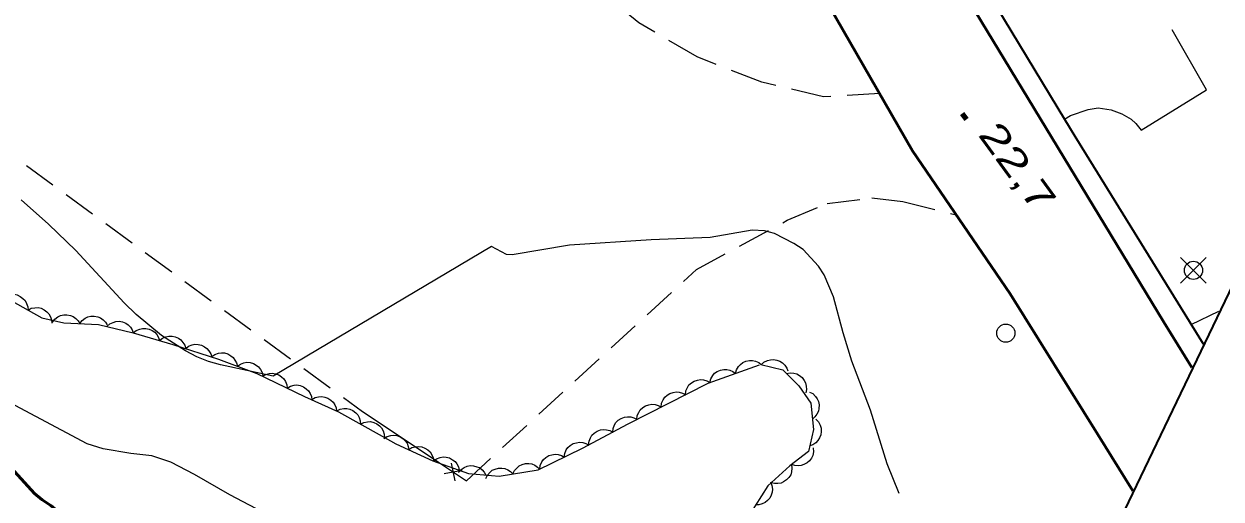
# Model space of a CAD drawing. Extents: x 355726 to 357533, y 5103782 to 5105258.
# Drawn here: x 356949 to 357014.9, y 5104110.9 to 5104137 of the extents above; entities that cross this region are included whole.
import ezdxf

# ---------------------------------------------------------------- set-up
doc = ezdxf.new("R2010")
doc.units = 0
doc.header["$LTSCALE"] = 0.6
for name, pattern in [('DOT_DASHED', [7.7, 5, -1.2, 0.3, -1.2]), ('LONG_DASHED', [7.5, 6, -1.5]), ('MEDIUM_DASHED', [4.5, 3, -1.5])]:
    doc.linetypes.add(name, pattern=pattern)
for name, color, linetype, lineweight in [('1', 7, 'LONG_DASHED', 53), ('19', 7, 'Continuous', 13), ('2', 7, 'LONG_DASHED', 13), ('21', 7, 'LONG_DASHED', 35), ('22', 7, 'Continuous', 13), ('3', 7, 'Continuous', 140), ('36', 7, 'Continuous', 13), ('37', 7, 'Continuous', 13), ('44', 7, 'Continuous', 25), ('52', 7, 'MEDIUM_DASHED', 13), ('60', 7, 'Continuous', 13)]:
    doc.layers.add(name, color=color, linetype=linetype, lineweight=lineweight)

msp = doc.modelspace()

# ---------------------------------------------------------------- linework, layer by layer
at = {"layer": '1'}
msp.add_lwpolyline([(356955.04, 5104108.11), (356954.3, 5104108.26), (356953.25, 5104108.78), (356952.2, 5104109.23), (356951.39, 5104109.76), (356950.51, 5104110.5), (356950.03, 5104110.82), (356949.62, 5104111.17), (356947.42, 5104113.57)], dxfattribs=at)
at = {"layer": '19'}
msp.add_line((357013.23, 5104120.47), (357014.75, 5104121.2), dxfattribs=at)
msp.add_lwpolyline([(357006.25, 5104131.76), (357006.59, 5104131.96), (357007.56, 5104132.3), (357008.11, 5104132.39), (357008.83, 5104132.28), (357009.4, 5104132.06), (357009.92, 5104131.77), (357010.18, 5104131.53), (357010.47, 5104131.17), (357014.06, 5104133.38), (357012.17, 5104136.68)], dxfattribs=at)
at = {"layer": '2', "linetype": 'Continuous'}
for points in [[(356997.17, 5104111.17), (356996.5, 5104112.8), (356995.58, 5104115.75), (356994.56, 5104118.44), (356994.08, 5104120.01), (356993.56, 5104121.98), (356993.04, 5104123.19), (356992.72, 5104123.68), (356991.89, 5104124.59), (356991.38, 5104124.93), (356990.31, 5104125.48), (356989.76, 5104125.62), (356989.08, 5104125.66), (356986.77, 5104125.25), (356983.52, 5104125.13), (356979.03, 5104124.84), (356975.89, 5104124.3), (356975.58, 5104124.32), (356974.74, 5104124.75), (356962.74, 5104117.62), (356959.84, 5104118.25), (356959.19, 5104118.43), (356958.54, 5104118.69), (356957.91, 5104119.01), (356956.6, 5104119.86), (356955.21, 5104121.01), (356954.55, 5104121.66), (356951.89, 5104124.54), (356950.39, 5104125.98), (356948.88, 5104127.32)], [(356963.61, 5104109.38), (356960.36, 5104111.09), (356958.42, 5104112.21), (356957.11, 5104112.88), (356956.06, 5104113.23), (356954.91, 5104113.37), (356953.39, 5104113.63), (356952.52, 5104113.9), (356948.28, 5104116.15)]]:
    msp.add_lwpolyline(points, dxfattribs=at)
at = {"layer": '21', "linetype": 'Continuous', "lineweight": 53}
for points in [[(357013.26, 5104118.1), (357011.71, 5104120.59), (356980.28, 5104172.46), (356960.82, 5104204.67)], [(356959.31, 5104195.01), (356965.11, 5104185.23), (356971.72, 5104174.15), (356977.35, 5104164.48), (356985.16, 5104151.95), (356992.16, 5104140.03), (356997.9, 5104130.03), (357003.26, 5104122.15), (357008.08, 5104114.42), (357010.02, 5104111.32)]]:
    msp.add_lwpolyline(points, dxfattribs=at)
at = {"layer": '22', "lineweight": 35}
msp.add_lwpolyline([(356966.95, 5104196.86), (356981.04, 5104173.45), (356994.99, 5104150.43), (357006.25, 5104131.76), (357006.82, 5104130.83), (357013.89, 5104119.4)], dxfattribs=at)
at = {"layer": '3'}
msp.add_line((357000.63, 5104132.08), (357000.87, 5104131.76), dxfattribs=at)
at = {"layer": '36'}
for p, q in [((357014.05, 5104122.74), (357012.64, 5104124.15)), ((357012.64, 5104122.74), (357014.05, 5104124.15))]:
    msp.add_line(p, q, dxfattribs=at)
for centre in [(357013.347, 5104123.447), (357003.029, 5104119.99)]:
    msp.add_circle(centre, 0.5, dxfattribs=at)
at = {"layer": '37'}
for p, q in [((356967.65, 5104115.68), (356973.37, 5104111.87)), ((356967.65, 5104115.68), (356971.81, 5104112.91)), ((356972.74, 5104111.86), (356972.55, 5104112.84)), ((356972.15, 5104112.26), (356973.13, 5104112.45))]:
    msp.add_line(p, q, dxfattribs=at)
at = {"layer": '44'}
for points in [[(356947.94, 5104121.99), (356948.13, 5104122.09), (356948.33, 5104122.12), (356948.5, 5104122.13), (356948.67, 5104122.09), (356948.83, 5104122.01), (356948.98, 5104121.89), (356949.1, 5104121.78), (356949.18, 5104121.62), (356949.24, 5104121.44), (356949.26, 5104121.26)], [(356949.26, 5104121.26), (356949.44, 5104121.36), (356949.64, 5104121.39), (356949.81, 5104121.4), (356949.98, 5104121.36), (356950.15, 5104121.28), (356950.3, 5104121.16), (356950.41, 5104121.05), (356950.49, 5104120.89), (356950.55, 5104120.72), (356950.57, 5104120.54)], [(356950.61, 5104120.59), (356950.74, 5104120.76), (356950.9, 5104120.88), (356951.05, 5104120.96), (356951.22, 5104120.99), (356951.4, 5104121), (356951.59, 5104120.96), (356951.75, 5104120.91), (356951.89, 5104120.8), (356952.02, 5104120.67), (356952.11, 5104120.52)], [(356952.11, 5104120.52), (356952.24, 5104120.69), (356952.4, 5104120.81), (356952.55, 5104120.89), (356952.72, 5104120.92), (356952.9, 5104120.93), (356953.09, 5104120.89), (356953.24, 5104120.84), (356953.39, 5104120.73), (356953.52, 5104120.6), (356953.61, 5104120.45)], [(356953.6, 5104120.36), (356953.75, 5104120.5), (356953.94, 5104120.58), (356954.09, 5104120.63), (356954.27, 5104120.64), (356954.45, 5104120.61), (356954.63, 5104120.53), (356954.77, 5104120.45), (356954.89, 5104120.32), (356954.99, 5104120.17), (356955.05, 5104120)], [(356955.05, 5104120), (356955.21, 5104120.13), (356955.4, 5104120.21), (356955.56, 5104120.25), (356955.74, 5104120.25), (356955.92, 5104120.21), (356956.09, 5104120.13), (356956.23, 5104120.04), (356956.34, 5104119.91), (356956.44, 5104119.75), (356956.49, 5104119.58)], [(356956.49, 5104119.58), (356956.65, 5104119.71), (356956.84, 5104119.79), (356957, 5104119.83), (356957.18, 5104119.83), (356957.36, 5104119.79), (356957.53, 5104119.71), (356957.67, 5104119.62), (356957.78, 5104119.48), (356957.88, 5104119.33), (356957.93, 5104119.15)], [(356957.93, 5104119.14), (356958.09, 5104119.27), (356958.28, 5104119.34), (356958.44, 5104119.38), (356958.62, 5104119.37), (356958.8, 5104119.33), (356958.97, 5104119.24), (356959.1, 5104119.15), (356959.21, 5104119.01), (356959.31, 5104118.85), (356959.36, 5104118.68)], [(356959.36, 5104118.7), (356959.53, 5104118.82), (356959.73, 5104118.88), (356959.89, 5104118.91), (356960.06, 5104118.9), (356960.24, 5104118.85), (356960.41, 5104118.75), (356960.54, 5104118.65), (356960.64, 5104118.51), (356960.72, 5104118.35), (356960.77, 5104118.17)], [(356989.58, 5104118.25), (356989.73, 5104118.39), (356989.92, 5104118.48), (356990.08, 5104118.53), (356990.25, 5104118.54), (356990.43, 5104118.51), (356990.61, 5104118.44), (356990.75, 5104118.36), (356990.87, 5104118.23), (356990.98, 5104118.07), (356991.04, 5104117.91)], [(356960.77, 5104118.17), (356960.94, 5104118.29), (356961.13, 5104118.36), (356961.29, 5104118.39), (356961.47, 5104118.37), (356961.65, 5104118.32), (356961.81, 5104118.22), (356961.94, 5104118.13), (356962.05, 5104117.99), (356962.13, 5104117.82), (356962.17, 5104117.65)], [(356986.75, 5104117.27), (356986.8, 5104117.47), (356986.91, 5104117.65), (356987.01, 5104117.78), (356987.16, 5104117.87), (356987.33, 5104117.95), (356987.52, 5104117.98), (356987.68, 5104117.99), (356987.85, 5104117.95), (356988.02, 5104117.88), (356988.17, 5104117.77)], [(356988.17, 5104117.77), (356988.22, 5104117.97), (356988.32, 5104118.15), (356988.43, 5104118.27), (356988.57, 5104118.37), (356988.74, 5104118.45), (356988.93, 5104118.48), (356989.09, 5104118.49), (356989.27, 5104118.45), (356989.44, 5104118.38), (356989.58, 5104118.27)], [(356962.16, 5104117.62), (356962.34, 5104117.72), (356962.54, 5104117.77), (356962.7, 5104117.79), (356962.87, 5104117.75), (356963.05, 5104117.69), (356963.2, 5104117.58), (356963.33, 5104117.47), (356963.42, 5104117.32), (356963.49, 5104117.15), (356963.51, 5104116.97)], [(356985.41, 5104116.6), (356985.44, 5104116.81), (356985.52, 5104117), (356985.6, 5104117.14), (356985.74, 5104117.25), (356985.89, 5104117.35), (356986.08, 5104117.41), (356986.24, 5104117.44), (356986.41, 5104117.42), (356986.59, 5104117.37), (356986.75, 5104117.28)], [(356990.97, 5104117.77), (356991.17, 5104117.81), (356991.37, 5104117.79), (356991.53, 5104117.75), (356991.69, 5104117.66), (356991.83, 5104117.55), (356991.94, 5104117.39), (356992.02, 5104117.25), (356992.05, 5104117.07), (356992.06, 5104116.89), (356992.03, 5104116.71)], [(356963.51, 5104116.97), (356963.69, 5104117.07), (356963.89, 5104117.12), (356964.05, 5104117.14), (356964.23, 5104117.11), (356964.4, 5104117.04), (356964.56, 5104116.93), (356964.68, 5104116.82), (356964.77, 5104116.67), (356964.84, 5104116.5), (356964.87, 5104116.32)], [(356984.07, 5104115.92), (356984.1, 5104116.13), (356984.18, 5104116.32), (356984.27, 5104116.46), (356984.4, 5104116.57), (356984.56, 5104116.67), (356984.74, 5104116.73), (356984.9, 5104116.76), (356985.07, 5104116.74), (356985.25, 5104116.69), (356985.41, 5104116.6)], [(356992.23, 5104116.75), (356992.42, 5104116.66), (356992.56, 5104116.51), (356992.66, 5104116.38), (356992.73, 5104116.22), (356992.76, 5104116.04), (356992.75, 5104115.85), (356992.72, 5104115.69), (356992.64, 5104115.53), (356992.53, 5104115.38), (356992.4, 5104115.26)], [(356964.87, 5104116.33), (356965.05, 5104116.44), (356965.24, 5104116.49), (356965.41, 5104116.5), (356965.58, 5104116.47), (356965.75, 5104116.41), (356965.91, 5104116.3), (356966.04, 5104116.2), (356966.13, 5104116.05), (356966.2, 5104115.88), (356966.23, 5104115.7)], [(356982.74, 5104115.24), (356982.76, 5104115.45), (356982.85, 5104115.63), (356982.93, 5104115.77), (356983.06, 5104115.89), (356983.22, 5104115.99), (356983.4, 5104116.05), (356983.56, 5104116.08), (356983.74, 5104116.06), (356983.92, 5104116.01), (356984.07, 5104115.92)], [(356966.24, 5104115.71), (356966.42, 5104115.8), (356966.62, 5104115.84), (356966.79, 5104115.84), (356966.96, 5104115.8), (356967.13, 5104115.73), (356967.28, 5104115.61), (356967.39, 5104115.49), (356967.47, 5104115.34), (356967.53, 5104115.16), (356967.55, 5104114.98)], [(356981.41, 5104114.54), (356981.43, 5104114.75), (356981.51, 5104114.94), (356981.59, 5104115.08), (356981.72, 5104115.2), (356981.88, 5104115.3), (356982.06, 5104115.36), (356982.22, 5104115.39), (356982.4, 5104115.38), (356982.57, 5104115.33), (356982.73, 5104115.25)], [(356992.59, 5104115.25), (356992.73, 5104115.1), (356992.82, 5104114.92), (356992.88, 5104114.76), (356992.88, 5104114.58), (356992.86, 5104114.4), (356992.78, 5104114.22), (356992.7, 5104114.08), (356992.58, 5104113.96), (356992.42, 5104113.85), (356992.25, 5104113.79)], [(356967.55, 5104114.98), (356967.73, 5104115.08), (356967.93, 5104115.11), (356968.1, 5104115.12), (356968.27, 5104115.07), (356968.44, 5104115), (356968.59, 5104114.88), (356968.7, 5104114.77), (356968.79, 5104114.61), (356968.84, 5104114.43), (356968.86, 5104114.25)], [(356980.08, 5104113.84), (356980.11, 5104114.05), (356980.19, 5104114.23), (356980.27, 5104114.38), (356980.4, 5104114.49), (356980.55, 5104114.6), (356980.74, 5104114.66), (356980.9, 5104114.69), (356981.07, 5104114.67), (356981.25, 5104114.63), (356981.41, 5104114.54)], [(356968.83, 5104114.2), (356969.01, 5104114.31), (356969.21, 5104114.36), (356969.37, 5104114.38), (356969.54, 5104114.35), (356969.72, 5104114.29), (356969.88, 5104114.18), (356970, 5104114.07), (356970.1, 5104113.93), (356970.17, 5104113.75), (356970.2, 5104113.58)], [(356978.74, 5104113.17), (356978.77, 5104113.37), (356978.86, 5104113.56), (356978.95, 5104113.7), (356979.08, 5104113.81), (356979.24, 5104113.91), (356979.42, 5104113.96), (356979.58, 5104113.99), (356979.76, 5104113.97), (356979.93, 5104113.92), (356980.09, 5104113.83)], [(356970.2, 5104113.58), (356970.37, 5104113.69), (356970.57, 5104113.74), (356970.74, 5104113.76), (356970.91, 5104113.73), (356971.08, 5104113.66), (356971.24, 5104113.56), (356971.37, 5104113.45), (356971.46, 5104113.3), (356971.53, 5104113.13), (356971.56, 5104112.95)], [(356977.4, 5104112.51), (356977.43, 5104112.71), (356977.51, 5104112.9), (356977.6, 5104113.04), (356977.73, 5104113.15), (356977.89, 5104113.25), (356978.07, 5104113.3), (356978.24, 5104113.33), (356978.41, 5104113.31), (356978.59, 5104113.26), (356978.74, 5104113.17)], [(356992.44, 5104113.67), (356992.45, 5104113.46), (356992.41, 5104113.26), (356992.35, 5104113.11), (356992.24, 5104112.97), (356992.1, 5104112.85), (356991.93, 5104112.76), (356991.78, 5104112.7), (356991.61, 5104112.68), (356991.42, 5104112.7), (356991.25, 5104112.76)], [(356971.56, 5104112.96), (356971.73, 5104113.08), (356971.92, 5104113.15), (356972.08, 5104113.18), (356972.26, 5104113.17), (356972.44, 5104113.12), (356972.6, 5104113.02), (356972.74, 5104112.93), (356972.84, 5104112.79), (356972.93, 5104112.63), (356972.97, 5104112.45)], [(356972.94, 5104112.32), (356973.08, 5104112.48), (356973.25, 5104112.59), (356973.4, 5104112.67), (356973.57, 5104112.7), (356973.75, 5104112.69), (356973.94, 5104112.64), (356974.09, 5104112.59), (356974.23, 5104112.47), (356974.35, 5104112.34), (356974.44, 5104112.18)], [(356975.92, 5104112.24), (356976.01, 5104112.43), (356976.15, 5104112.58), (356976.27, 5104112.69), (356976.43, 5104112.76), (356976.61, 5104112.81), (356976.8, 5104112.81), (356976.96, 5104112.79), (356977.12, 5104112.72), (356977.28, 5104112.61), (356977.4, 5104112.48)], [(356991.24, 5104112.76), (356991.27, 5104112.56), (356991.24, 5104112.36), (356991.2, 5104112.2), (356991.1, 5104112.05), (356990.97, 5104111.92), (356990.81, 5104111.81), (356990.67, 5104111.74), (356990.49, 5104111.71), (356990.31, 5104111.71), (356990.13, 5104111.76)], [(356974.44, 5104111.99), (356974.53, 5104112.18), (356974.67, 5104112.33), (356974.79, 5104112.44), (356974.95, 5104112.51), (356975.13, 5104112.56), (356975.32, 5104112.56), (356975.48, 5104112.54), (356975.65, 5104112.47), (356975.8, 5104112.37), (356975.92, 5104112.24)], [(356990.08, 5104111.8), (356990.17, 5104111.61), (356990.19, 5104111.4), (356990.18, 5104111.24), (356990.13, 5104111.07), (356990.05, 5104110.91), (356989.92, 5104110.77), (356989.79, 5104110.66), (356989.63, 5104110.59), (356989.45, 5104110.54), (356989.27, 5104110.54)]]:
    msp.add_lwpolyline(points, dxfattribs=at)
at = {"layer": '44', "linetype": 'DOT_DASHED'}
msp.add_lwpolyline([(356948.22, 5104121.84), (356950.02, 5104120.84), (356951.23, 5104120.56), (356953.14, 5104120.47), (356955.04, 5104120), (356957.23, 5104119.36), (356959.73, 5104118.56), (356961.84, 5104117.77), (356964.47, 5104116.51), (356966.34, 5104115.65), (356968.74, 5104114.32), (356969.49, 5104113.9), (356971.52, 5104112.97), (356973.48, 5104112.27), (356975.16, 5104112.11), (356977.32, 5104112.47), (356979.75, 5104113.66), (356982.27, 5104115), (356984.46, 5104116.12), (356986.66, 5104117.24), (356989.55, 5104118.26), (356990.77, 5104117.97), (356991.65, 5104117.09), (356992.3, 5104116.14), (356992.46, 5104114.68), (356992.18, 5104113.47), (356991.15, 5104112.68), (356989.95, 5104111.59), (356988.38, 5104109.14)], dxfattribs=at)
at = {"layer": '52'}
msp.add_line((356942.64, 5104134), (356967.65, 5104115.68), dxfattribs=at)
for points in [[(356996.1, 5104133.17), (356993, 5104132.99), (356989.62, 5104133.8), (356986.05, 5104135.19), (356982.85, 5104137.07), (356979.36, 5104139.92), (356976.83, 5104142.58), (356959.3, 5104171.05)], [(356973.37, 5104111.87), (356986.02, 5104123.49), (356991.01, 5104126.2), (356993.21, 5104127.13), (356995.66, 5104127.43), (356997.37, 5104127.23), (357000.3, 5104126.5)]]:
    msp.add_lwpolyline(points, dxfattribs=at)
at = {"layer": '60', "lineweight": 35}
msp.add_lwpolyline([(355740.43, 5104469.78), (356913.03, 5103908.53), (357283.46, 5104682.46), (356110.86, 5105243.71)], close=True, dxfattribs=at)

# ---------------------------------------------------------------- texts
at = {"layer": '3', "width": 1.4}
msp.add_text('22,7   ', height=1.5, rotation=306.075, dxfattribs=at).set_placement((357001.46, 5104130.91))

doc.saveas('drawing.dxf')
